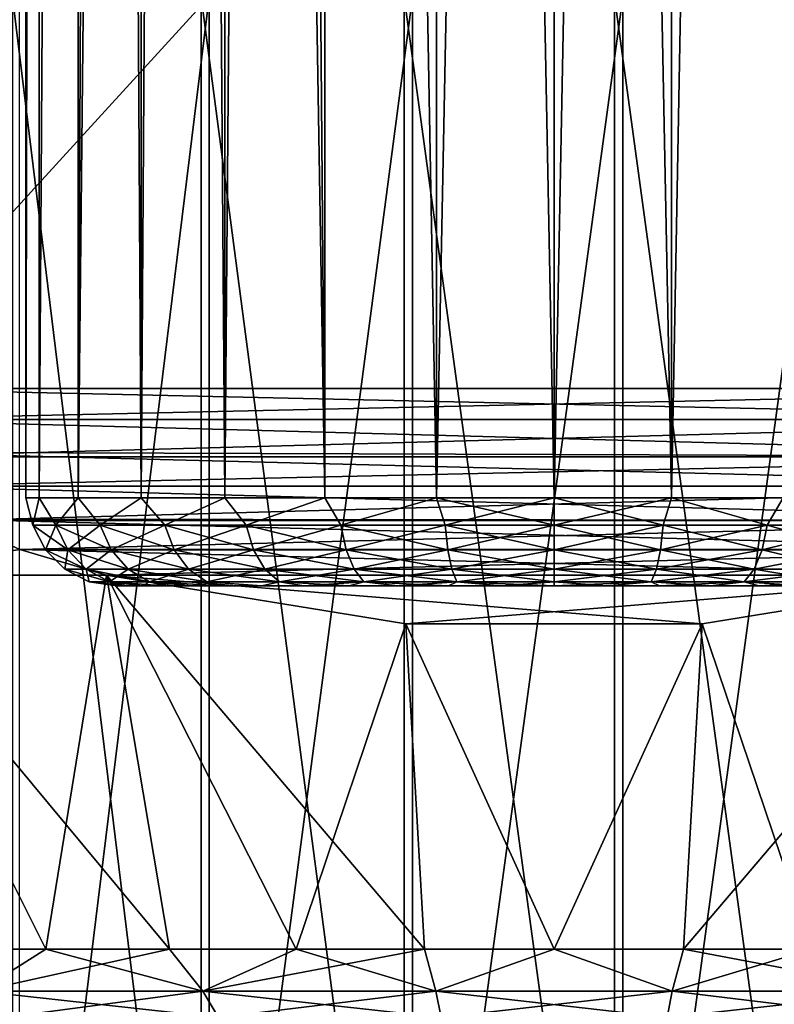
# Model space of a CAD drawing. Header units: metres. Extents: x -109 to 109, y -917 to 389.
# Tile 584 of 656: x -6.07 to 2.5, y -102.75 to -91.57. Entities that reach past the tile are written whole.
import ezdxf

# ---------------------------------------------------------------- set-up
doc = ezdxf.new("R2010")
doc.units = ezdxf.units.M
doc.layers.add('solid_24503124_XXX_01_SW0001', color=7, linetype='CONTINUOUS')
doc.layers.add('solid_24503124_XXX_01_SW0001_01', color=7, linetype='CONTINUOUS')

msp = doc.modelspace()

# ---------------------------------------------------------------- linework, layer by layer
at = {"layer": 'solid_24503124_XXX_01_SW0001'}
for points in [[(-6, -28.400089, -103.500023), (-5.854147, -28.441481, -104.814896), (-6, -97, -103.5)], [(-5.854156, -28.441479, -102.185143), (-6, -28.400089, -103.500023), (-6, -97, -103.5)], [(-5.854156, -28.441479, -102.185143), (-6, -97, -103.5), (-5.849559, -97, -102.164841)], [(-5.854147, -28.441481, -104.814896), (-5.849559, -97, -104.835159), (-6, -97, -103.5)], [(-5.417144, -28.559076, -100.920357), (-5.854156, -28.441479, -102.185143), (-5.849559, -97, -102.164841)], [(-5.854147, -28.441481, -104.814896), (-5.417132, -28.559078, -106.079666), (-5.849559, -97, -104.835159)], [(-5.417144, -28.559076, -100.920357), (-5.849559, -97, -102.164841), (-5.405798, -97, -100.896667)], [(-5.417132, -28.559078, -106.079666), (-5.405798, -97, -106.103333), (-5.849559, -97, -104.835159)], [(-5.0917, -28.640469, -100.325951), (-5.417144, -28.559076, -100.920357), (-5.405798, -97, -100.896667)], [(-5.417132, -28.559078, -106.079666), (-5.091686, -28.640472, -106.674072), (-5.405798, -97, -106.103333)], [(-5.0917, -28.640469, -100.325951), (-5.405798, -97, -100.896667), (-4.690971, -97, -99.759041)], [(-5.091686, -28.640472, -106.674072), (-4.698759, -28.731701, -107.231178), (-5.405798, -97, -106.103333)], [(-4.698774, -28.731697, -99.768845), (-5.0917, -28.640469, -100.325951), (-4.690971, -97, -99.759041)], [(-4.698759, -28.731701, -107.231178), (-4.690971, -97, -107.240959), (-5.405798, -97, -106.103333)], [(-4.243681, -28.827967, -99.2584), (-4.698774, -28.731697, -99.768845), (-4.690971, -97, -99.759041)], [(-4.698759, -28.731701, -107.231178), (-4.243666, -28.827971, -107.741615), (-4.690971, -97, -107.240959)], [(-4.243681, -28.827967, -99.2584), (-4.690971, -97, -99.759041), (-3.740923, -97, -98.808998)], [(-4.243666, -28.827971, -107.741615), (-3.740923, -97, -108.191002), (-4.690971, -97, -107.240959)], [(-3.733536, -28.92383, -98.803116), (-4.243681, -28.827967, -99.2584), (-3.740923, -97, -98.808998)], [(-4.243666, -28.827971, -107.741615), (-3.73352, -28.923834, -108.196892), (-3.740923, -97, -108.191002)], [(-3.733536, -28.92383, -98.803116), (-3.740923, -97, -98.808998), (-2.603291, -97, -98.094177)], [(-3.73352, -28.923834, -108.196892), (-3.176704, -29.014256, -108.590042), (-3.740923, -97, -108.191002)], [(-3.17672, -29.014252, -98.409966), (-3.733536, -28.92383, -98.803116), (-2.603291, -97, -98.094177)], [(-3.176704, -29.014256, -108.590042), (-2.603291, -97, -108.905823), (-3.740923, -97, -108.191002)], [(-2.582238, -29.094414, -98.084091), (-3.17672, -29.014252, -98.409966), (-2.603291, -97, -98.094177)], [(-3.176704, -29.014256, -108.590042), (-2.582221, -29.094416, -108.915916), (-2.603291, -97, -108.905823)], [(-2.582238, -29.094414, -98.084091), (-2.603291, -97, -98.094177), (-1.335119, -97, -97.650429)], [(-2.582221, -29.094416, -108.915916), (-1.335119, -97, -109.349571), (-2.603291, -97, -108.905823)], [(-1.315703, -29.209681, -97.646034), (-2.582238, -29.094414, -98.084091), (-1.335119, -97, -97.650429)], [(-2.582221, -29.094416, -108.915916), (-1.315693, -29.209682, -109.353966), (-1.335119, -97, -109.349571)], [(-1.315703, -29.209681, -97.646034), (-1.335119, -97, -97.650429), (0, -97, -97.5)], [(-1.315693, -29.209682, -109.353966), (0, -29.25, -109.5), (-1.335119, -97, -109.349571)], [(-1.315703, -29.209681, -97.646034), (0, -97, -97.5), (0, -29.25, -97.5)], [(7.98436, -95.757362, -20.5), (-7.98436, -95.757362, -20.5), (-7.98436, -78.291649, -20.5)], [(7.98436, -78.291649, -20.5), (7.98436, -95.757362, -20.5), (-7.98436, -78.291649, -20.5)], [(-6.150934, -91.313576, -257.549255), (-6.150973, -108.828369, -257.549255), (-4.007426, -108.828369, -256.472107)], [(-4.007391, -91.313576, -256.472076), (-6.150934, -91.313576, -257.549255), (-4.007426, -108.828369, -256.472107)], [(-3.918609, -91.313576, -280.716217), (-3.918645, -108.828369, -280.716217), (-6.070023, -108.828369, -279.654755)], [(-6.069983, -91.313576, -279.654785), (-3.918609, -91.313576, -280.716217), (-6.070023, -108.828369, -279.654755)], [(-4.007391, -91.313576, -256.472076), (-4.007426, -108.828369, -256.472107), (-1.702448, -108.828369, -255.807144)], [(-1.702425, -91.313576, -255.807129), (-4.007391, -91.313576, -256.472076), (-1.702448, -108.828369, -255.807144)], [(-1.608835, -91.313576, -281.364258), (-1.608858, -108.828369, -281.364258), (-3.918645, -108.828369, -280.716217)], [(-3.918609, -91.313576, -280.716217), (-1.608835, -91.313576, -281.364258), (-3.918645, -108.828369, -280.716217)], [(0.78068, -91.313576, -281.576874), (0.78068, -108.828369, -281.576874), (-1.608858, -108.828369, -281.364258)], [(-1.608835, -91.313576, -281.364258), (0.78068, -91.313576, -281.576874), (-1.608858, -108.828369, -281.364258)], [(7.926978, -96.110008, -20.5), (-7.926974, -96.110016, -20.5), (-7.98436, -95.757362, -20.5)], [(7.98436, -95.757362, -20.5), (7.926978, -96.110008, -20.5), (-7.98436, -95.757362, -20.5)], [(7.926978, -96.110008, -20.5), (7.699233, -96.532608, -20.5), (-7.926974, -96.110016, -20.5)], [(7.699233, -96.532608, -20.5), (-7.736269, -96.482063, -20.5), (-7.926974, -96.110016, -20.5)], [(7.376829, -96.867897, -20.5), (-7.37683, -96.867897, -20.5), (-7.736269, -96.482063, -20.5)], [(7.699233, -96.532608, -20.5), (7.376829, -96.867897, -20.5), (-7.736269, -96.482063, -20.5)], [(6.797419, -97.258209, -20.5), (-6.826423, -97.242241, -20.5), (-7.37683, -96.867897, -20.5)], [(7.376829, -96.867897, -20.5), (6.797419, -97.258209, -20.5), (-7.37683, -96.867897, -20.5)], [(-5.918456, -97.309013, -102.877945), (-5.849559, -97, -102.164841), (-6, -97, -103.5)], [(-5.918456, -97.309013, -104.122055), (-6, -97, -103.5), (-5.849559, -97, -104.835159)], [(-5.918456, -97.309013, -104.122055), (-5.918456, -97.309013, -102.877945), (-6, -97, -103.5)], [(-5.918456, -97.309013, -102.877945), (-5.659791, -97.309013, -101.661026), (-5.849559, -97, -102.164841)], [(-5.659791, -97.309013, -105.338974), (-5.918456, -97.309013, -104.122055), (-5.849559, -97, -104.835159)], [(-5.659791, -97.309013, -101.661026), (-5.405798, -97, -100.896667), (-5.849559, -97, -102.164841)], [(-5.659791, -97.309013, -105.338974), (-5.849559, -97, -104.835159), (-5.405798, -97, -106.103333)], [(-5.659791, -97.309013, -101.661026), (-5.153766, -97.309013, -100.524475), (-5.405798, -97, -100.896667)], [(-5.153766, -97.309013, -106.475525), (-5.659791, -97.309013, -105.338974), (-5.405798, -97, -106.103333)], [(-5.153766, -97.309013, -100.524475), (-4.690971, -97, -99.759041), (-5.405798, -97, -100.896667)], [(-5.153766, -97.309013, -106.475525), (-5.405798, -97, -106.103333), (-4.690971, -97, -107.240959)], [(-5.153766, -97.309013, -100.524475), (-4.422497, -97.309013, -99.517967), (-4.690971, -97, -99.759041)], [(-4.422497, -97.309013, -107.482033), (-5.153766, -97.309013, -106.475525), (-4.690971, -97, -107.240959)], [(-4.422497, -97.309013, -99.517967), (-3.740923, -97, -98.808998), (-4.690971, -97, -99.759041)], [(-4.422497, -97.309013, -107.482033), (-4.690971, -97, -107.240959), (-3.740923, -97, -108.191002)], [(-4.422497, -97.309013, -99.517967), (-3.497943, -97.309013, -98.685493), (-3.740923, -97, -98.808998)], [(-3.497943, -97.309013, -108.314507), (-4.422497, -97.309013, -107.482033), (-3.740923, -97, -108.191002)], [(-3.497943, -97.309013, -98.685493), (-2.603291, -97, -98.094177), (-3.740923, -97, -98.808998)], [(-3.497943, -97.309013, -108.314507), (-3.740923, -97, -108.191002), (-2.603291, -97, -108.905823)], [(-3.497943, -97.309013, -98.685493), (-2.420513, -97.309013, -98.063438), (-2.603291, -97, -98.094177)], [(-2.420513, -97.309013, -108.936562), (-3.497943, -97.309013, -108.314507), (-2.603291, -97, -108.905823)], [(-2.420513, -97.309013, -98.063438), (-1.335119, -97, -97.650429), (-2.603291, -97, -98.094177)], [(-2.420513, -97.309013, -108.936562), (-2.603291, -97, -108.905823), (-1.335119, -97, -109.349571)], [(-2.420513, -97.309013, -98.063438), (-1.237294, -97.309013, -97.678986), (-1.335119, -97, -97.650429)], [(-1.237294, -97.309013, -109.321014), (-2.420513, -97.309013, -108.936562), (-1.335119, -97, -109.349571)], [(0, -97.309013, -97.548943), (0, -97, -97.5), (-1.335119, -97, -97.650429)], [(-1.237294, -97.309013, -97.678986), (0, -97.309013, -97.548943), (-1.335119, -97, -97.650429)], [(1.237294, -97.309013, -97.678986), (1.335119, -97, -97.650429), (0, -97, -97.5)], [(1.237294, -97.309013, -97.678986), (0, -97, -97.5), (0, -97.309013, -97.548943)], [(-6.069322, -97.584206, -20.5), (-7.900517, -97.878677, -19.588058), (-6.826423, -97.242241, -20.5)], [(-6.797419, -97.258209, 20.5), (-7.900517, -97.878677, 19.588058), (-6.069219, -97.584244, 20.5)], [(6.069219, -97.584244, -20.5), (-6.069322, -97.584206, -20.5), (-6.826423, -97.242241, -20.5)], [(6.797419, -97.258209, -20.5), (6.069219, -97.584244, -20.5), (-6.826423, -97.242241, -20.5)], [(-5.524528, -97.588036, -101.704971), (-5.659791, -97.309013, -101.661026), (-5.918456, -97.309013, -102.877945)], [(-5.777011, -97.588036, -102.892815), (-5.918456, -97.309013, -102.877945), (-5.918456, -97.309013, -104.122055)], [(-5.777011, -97.588036, -102.892815), (-5.524528, -97.588036, -101.704971), (-5.918456, -97.309013, -102.877945)], [(-5.777011, -97.588036, -104.107185), (-5.918456, -97.309013, -104.122055), (-5.659791, -97.309013, -105.338974)], [(-5.777011, -97.588036, -104.107185), (-5.777011, -97.588036, -102.892815), (-5.918456, -97.309013, -104.122055)], [(-5.524528, -97.588036, -105.295029), (-5.777011, -97.588036, -104.107185), (-5.659791, -97.309013, -105.338974)], [(-5.030596, -97.588036, -100.595581), (-5.153766, -97.309013, -100.524475), (-5.659791, -97.309013, -101.661026)], [(-5.524528, -97.588036, -101.704971), (-5.030596, -97.588036, -100.595581), (-5.659791, -97.309013, -101.661026)], [(-5.524528, -97.588036, -105.295029), (-5.659791, -97.309013, -105.338974), (-5.153766, -97.309013, -106.475525)], [(-5.030596, -97.588036, -106.404419), (-5.524528, -97.588036, -105.295029), (-5.153766, -97.309013, -106.475525)], [(-4.316803, -97.588036, -99.613136), (-4.422497, -97.309013, -99.517967), (-5.153766, -97.309013, -100.524475)], [(-5.030596, -97.588036, -100.595581), (-4.316803, -97.588036, -99.613136), (-5.153766, -97.309013, -100.524475)], [(-5.030596, -97.588036, -106.404419), (-5.153766, -97.309013, -106.475525), (-4.422497, -97.309013, -107.482033)], [(-4.316803, -97.588036, -107.386864), (-5.030596, -97.588036, -106.404419), (-4.422497, -97.309013, -107.482033)], [(-3.414346, -97.588036, -98.800552), (-3.497943, -97.309013, -98.685493), (-4.422497, -97.309013, -99.517967)], [(-4.316803, -97.588036, -99.613136), (-3.414346, -97.588036, -98.800552), (-4.422497, -97.309013, -99.517967)], [(-4.316803, -97.588036, -107.386864), (-4.422497, -97.309013, -107.482033), (-3.497943, -97.309013, -108.314507)], [(-3.414346, -97.588036, -108.199448), (-4.316803, -97.588036, -107.386864), (-3.497943, -97.309013, -108.314507)], [(-2.362665, -97.588036, -98.193367), (-2.420513, -97.309013, -98.063438), (-3.497943, -97.309013, -98.685493)], [(-3.414346, -97.588036, -98.800552), (-2.362665, -97.588036, -98.193367), (-3.497943, -97.309013, -98.685493)], [(-3.414346, -97.588036, -108.199448), (-3.497943, -97.309013, -108.314507), (-2.420513, -97.309013, -108.936562)], [(-2.362665, -97.588036, -108.806633), (-3.414346, -97.588036, -108.199448), (-2.420513, -97.309013, -108.936562)], [(-1.207724, -97.588036, -97.818108), (-1.237294, -97.309013, -97.678986), (-2.420513, -97.309013, -98.063438)], [(-2.362665, -97.588036, -98.193367), (-1.207724, -97.588036, -97.818108), (-2.420513, -97.309013, -98.063438)], [(-2.362665, -97.588036, -108.806633), (-2.420513, -97.309013, -108.936562), (-1.237294, -97.309013, -109.321014)], [(-1.207724, -97.588036, -109.181892), (-2.362665, -97.588036, -108.806633), (-1.237294, -97.309013, -109.321014)], [(0, -97.588036, -97.69117), (0, -97.309013, -97.548943), (-1.237294, -97.309013, -97.678986)], [(-1.207724, -97.588036, -97.818108), (0, -97.588036, -97.69117), (-1.237294, -97.309013, -97.678986)], [(1.207724, -97.588036, -97.818108), (0, -97.309013, -97.548943), (0, -97.588036, -97.69117)], [(1.207724, -97.588036, -97.818108), (1.237294, -97.309013, -97.678986), (0, -97.309013, -97.548943)], [(-6.069322, -97.584206, -20.5), (-5.08529, -97.878677, -20.5), (-7.900517, -97.878677, -19.588058)], [(-6.069219, -97.584244, 20.5), (-7.900517, -97.878677, 19.588058), (-5.08529, -97.878677, 20.5)], [(-6.069322, -97.584206, -20.5), (5.08529, -97.878677, -20.5), (-5.08529, -97.878677, -20.5)], [(6.069219, -97.584244, -20.5), (5.08529, -97.878677, -20.5), (-6.069322, -97.584206, -20.5)], [(-5.313816, -97.809387, -101.773438), (-5.524528, -97.588036, -101.704971), (-5.777011, -97.588036, -102.892815)], [(-5.556669, -97.809387, -102.91597), (-5.777011, -97.588036, -102.892815), (-5.777011, -97.588036, -104.107185)], [(-5.556669, -97.809387, -102.91597), (-5.313816, -97.809387, -101.773438), (-5.777011, -97.588036, -102.892815)], [(-5.556669, -97.809387, -104.08403), (-5.777011, -97.588036, -104.107185), (-5.524528, -97.588036, -105.295029)], [(-5.556669, -97.809387, -104.08403), (-5.556669, -97.809387, -102.91597), (-5.777011, -97.588036, -104.107185)], [(-5.313816, -97.809387, -105.226563), (-5.556669, -97.809387, -104.08403), (-5.524528, -97.588036, -105.295029)], [(-4.838724, -97.809387, -100.70636), (-5.030596, -97.588036, -100.595581), (-5.524528, -97.588036, -101.704971)], [(-5.313816, -97.809387, -101.773438), (-4.838724, -97.809387, -100.70636), (-5.524528, -97.588036, -101.704971)], [(-5.313816, -97.809387, -105.226563), (-5.524528, -97.588036, -105.295029), (-5.030596, -97.588036, -106.404419)], [(-4.838724, -97.809387, -106.29364), (-5.313816, -97.809387, -105.226563), (-5.030596, -97.588036, -106.404419)], [(-4.152156, -97.809387, -99.761383), (-4.316803, -97.588036, -99.613136), (-5.030596, -97.588036, -100.595581)], [(-4.838724, -97.809387, -100.70636), (-4.152156, -97.809387, -99.761383), (-5.030596, -97.588036, -100.595581)], [(-4.838724, -97.809387, -106.29364), (-5.030596, -97.588036, -106.404419), (-4.316803, -97.588036, -107.386864)], [(-4.152156, -97.809387, -107.238617), (-4.838724, -97.809387, -106.29364), (-4.316803, -97.588036, -107.386864)], [(-3.284119, -97.809387, -98.979797), (-3.414346, -97.588036, -98.800552), (-4.316803, -97.588036, -99.613136)], [(-4.152156, -97.809387, -99.761383), (-3.284119, -97.809387, -98.979797), (-4.316803, -97.588036, -99.613136)], [(-4.152156, -97.809387, -107.238617), (-4.316803, -97.588036, -107.386864), (-3.414346, -97.588036, -108.199448)], [(-3.284119, -97.809387, -108.020203), (-4.152156, -97.809387, -107.238617), (-3.414346, -97.588036, -108.199448)], [(-2.27255, -97.809387, -98.395767), (-2.362665, -97.588036, -98.193367), (-3.414346, -97.588036, -98.800552)], [(-3.284119, -97.809387, -98.979797), (-2.27255, -97.809387, -98.395767), (-3.414346, -97.588036, -98.800552)], [(-3.284119, -97.809387, -108.020203), (-3.414346, -97.588036, -108.199448), (-2.362665, -97.588036, -108.806633)], [(-2.27255, -97.809387, -108.604233), (-3.284119, -97.809387, -108.020203), (-2.362665, -97.588036, -108.806633)], [(-1.16166, -97.809387, -98.034821), (-1.207724, -97.588036, -97.818108), (-2.362665, -97.588036, -98.193367)], [(-2.27255, -97.809387, -98.395767), (-1.16166, -97.809387, -98.034821), (-2.362665, -97.588036, -98.193367)], [(-2.27255, -97.809387, -108.604233), (-2.362665, -97.588036, -108.806633), (-1.207724, -97.588036, -109.181892)], [(-1.16166, -97.809387, -108.965179), (-2.27255, -97.809387, -108.604233), (-1.207724, -97.588036, -109.181892)], [(0, -97.809387, -97.91272), (0, -97.588036, -97.69117), (-1.207724, -97.588036, -97.818108)], [(-1.16166, -97.809387, -98.034821), (0, -97.809387, -97.91272), (-1.207724, -97.588036, -97.818108)], [(1.16166, -97.809387, -98.034821), (0, -97.588036, -97.69117), (0, -97.809387, -97.91272)], [(1.16166, -97.809387, -98.034821), (1.207724, -97.588036, -97.818108), (0, -97.588036, -97.69117)], [(-7.900517, -97.878677, -19.588058), (-5.77285, -102.121323, -15.86077), (-7.133241, -102.121323, -15.297277)], [(-7.900517, -97.878677, -19.588058), (-5.08529, -97.878677, -20.5), (-5.77285, -102.121323, -15.86077)], [(-7.900517, -97.878677, 19.588058), (-5.772861, -102.121323, 15.860766), (-4.368535, -102.121323, 16.303549)], [(-5.08529, -97.878677, 20.5), (-7.900517, -97.878677, 19.588058), (-4.368535, -102.121323, 16.303549)], [(-7.900517, -97.878677, 19.588058), (-7.133252, -102.121323, 15.297273), (-5.772861, -102.121323, 15.860766)], [(-5.08529, -97.878677, -20.5), (-4.368523, -102.121323, -16.303553), (-5.77285, -102.121323, -15.86077)], [(-5.048323, -97.951347, -101.859703), (-5.313816, -97.809387, -101.773438), (-5.556669, -97.809387, -102.91597)], [(-5.279042, -97.951347, -102.945152), (-5.556669, -97.809387, -102.91597), (-5.556669, -97.809387, -104.08403)], [(-5.279042, -97.951347, -102.945152), (-5.048323, -97.951347, -101.859703), (-5.556669, -97.809387, -102.91597)], [(-5.279042, -97.951347, -104.054848), (-5.556669, -97.809387, -104.08403), (-5.313816, -97.809387, -105.226563)], [(-5.279042, -97.951347, -104.054848), (-5.279042, -97.951347, -102.945152), (-5.556669, -97.809387, -104.08403)], [(-4.596967, -97.951347, -100.84594), (-4.838724, -97.809387, -100.70636), (-5.313816, -97.809387, -101.773438)], [(-5.048323, -97.951347, -101.859703), (-4.596967, -97.951347, -100.84594), (-5.313816, -97.809387, -101.773438)], [(-5.048323, -97.951347, -105.140297), (-5.313816, -97.809387, -105.226563), (-4.838724, -97.809387, -106.29364)], [(-5.048323, -97.951347, -105.140297), (-5.279042, -97.951347, -104.054848), (-5.313816, -97.809387, -105.226563)], [(-5.08529, -97.878677, -20.5), (-2.93095, -102.121323, -16.622255), (-4.368523, -102.121323, -16.303553)], [(-5.08529, -97.878677, -20.5), (-1.682312, -98.431091, -20.5), (-2.93095, -102.121323, -16.622255)], [(-5.08529, -97.878677, -20.5), (1.682313, -98.431091, -20.5), (-1.682312, -98.431091, -20.5)], [(-1.682313, -98.431091, 20.5), (5.08529, -97.878677, 20.5), (-5.08529, -97.878677, 20.5)], [(-5.08529, -97.878677, 20.5), (-2.930962, -102.121323, 16.622253), (-1.471082, -102.121323, 16.814451)], [(-1.682313, -98.431091, 20.5), (-5.08529, -97.878677, 20.5), (-1.471082, -102.121323, 16.814451)], [(-5.08529, -97.878677, 20.5), (-4.368535, -102.121323, 16.303549), (-2.930962, -102.121323, 16.622253)], [(-4.596967, -97.951347, -106.15406), (-5.048323, -97.951347, -105.140297), (-4.838724, -97.809387, -106.29364)], [(-3.944702, -97.951347, -99.948174), (-4.152156, -97.809387, -99.761383), (-4.838724, -97.809387, -100.70636)], [(-4.596967, -97.951347, -100.84594), (-3.944702, -97.951347, -99.948174), (-4.838724, -97.809387, -100.70636)], [(-4.596967, -97.951347, -106.15406), (-4.838724, -97.809387, -106.29364), (-4.152156, -97.809387, -107.238617)], [(-3.944702, -97.951347, -107.051826), (-4.596967, -97.951347, -106.15406), (-4.152156, -97.809387, -107.238617)], [(-3.120035, -97.951347, -99.205643), (-3.284119, -97.809387, -98.979797), (-4.152156, -97.809387, -99.761383)], [(-3.944702, -97.951347, -99.948174), (-3.120035, -97.951347, -99.205643), (-4.152156, -97.809387, -99.761383)], [(-3.944702, -97.951347, -107.051826), (-4.152156, -97.809387, -107.238617), (-3.284119, -97.809387, -108.020203)], [(-3.120035, -97.951347, -107.794357), (-3.944702, -97.951347, -107.051826), (-3.284119, -97.809387, -108.020203)], [(-2.159007, -97.951347, -98.650787), (-2.27255, -97.809387, -98.395767), (-3.284119, -97.809387, -98.979797)], [(-3.120035, -97.951347, -99.205643), (-2.159007, -97.951347, -98.650787), (-3.284119, -97.809387, -98.979797)], [(-3.120035, -97.951347, -107.794357), (-3.284119, -97.809387, -108.020203), (-2.27255, -97.809387, -108.604233)], [(-2.159007, -97.951347, -108.349213), (-3.120035, -97.951347, -107.794357), (-2.27255, -97.809387, -108.604233)], [(-1.10362, -97.951347, -98.307877), (-1.16166, -97.809387, -98.034821), (-2.27255, -97.809387, -98.395767)], [(-2.159007, -97.951347, -98.650787), (-1.10362, -97.951347, -98.307877), (-2.27255, -97.809387, -98.395767)], [(-2.159007, -97.951347, -108.349213), (-2.27255, -97.809387, -108.604233), (-1.16166, -97.809387, -108.965179)], [(-1.10362, -97.951347, -108.692123), (-2.159007, -97.951347, -108.349213), (-1.16166, -97.809387, -108.965179)], [(1.682312, -98.431091, 20.5), (5.08529, -97.878677, 20.5), (-1.682313, -98.431091, 20.5)], [(0, -97.951347, -98.191879), (0, -97.809387, -97.91272), (-1.16166, -97.809387, -98.034821)], [(-1.10362, -97.951347, -98.307877), (0, -97.951347, -98.191879), (-1.16166, -97.809387, -98.034821)], [(1.10362, -97.951347, -98.307877), (0, -97.809387, -97.91272), (0, -97.951347, -98.191879)], [(1.10362, -97.951347, -98.307877), (1.16166, -97.809387, -98.034821), (0, -97.809387, -97.91272)], [(-5.279042, -97.951347, -104.054848), (-4.963647, -98, -104.101791), (-4.963641, -98, -102.898155)], [(-5.048323, -97.951347, -105.140297), (-4.963647, -98, -104.101791), (-5.279042, -97.951347, -104.054848)], [(-5.279042, -97.951347, -102.945152), (-4.963641, -98, -102.898155), (-4.855092, -98, -102.304977)], [(-5.279042, -97.951347, -104.054848), (-4.963641, -98, -102.898155), (-5.279042, -97.951347, -102.945152)], [(-5.279042, -97.951347, -102.945152), (-4.855092, -98, -102.304977), (-5.048323, -97.951347, -101.859703)], [(-5.048323, -97.951347, -105.140297), (-4.675907, -98, -105.270836), (-4.855103, -98, -104.694977)], [(-4.596967, -97.951347, -106.15406), (-4.675907, -98, -105.270836), (-5.048323, -97.951347, -105.140297)], [(-5.048323, -97.951347, -105.140297), (-4.855103, -98, -104.694977), (-4.963647, -98, -104.101791)], [(-5.048323, -97.951347, -101.859703), (-4.855092, -98, -102.304977), (-4.675893, -98, -101.729134)], [(-5.048323, -97.951347, -101.859703), (-4.675893, -98, -101.729134), (-4.428527, -98, -101.178764)], [(-5.048323, -97.951347, -101.859703), (-4.428527, -98, -101.178764), (-4.596967, -97.951347, -100.84594)], [(-4.963641, -98, -102.898155), (-4.963647, -98, -104.101791), (-4.855103, -98, -104.694977)], [(-4.855092, -98, -102.304977), (-4.963641, -98, -102.898155), (-4.855103, -98, -104.694977)], [(-4.855092, -98, -102.304977), (-4.855103, -98, -104.694977), (-4.675907, -98, -105.270836)], [(-4.675893, -98, -101.729134), (-4.855092, -98, -102.304977), (-4.675907, -98, -105.270836)], [(-4.596967, -97.951347, -106.15406), (-4.428542, -98, -105.821205), (-4.675907, -98, -105.270836)], [(-4.675893, -98, -101.729134), (-4.675907, -98, -105.270836), (-4.428542, -98, -105.821205)], [(-4.428527, -98, -101.178764), (-4.675893, -98, -101.729134), (-4.428542, -98, -105.821205)], [(-4.596967, -97.951347, -106.15406), (-4.116642, -98, -106.337822), (-4.428542, -98, -105.821205)], [(-3.944702, -97.951347, -107.051826), (-4.116642, -98, -106.337822), (-4.596967, -97.951347, -106.15406)], [(-4.596967, -97.951347, -100.84594), (-4.428527, -98, -101.178764), (-4.116626, -98, -100.662155)], [(-4.596967, -97.951347, -100.84594), (-4.116626, -98, -100.662155), (-3.744529, -98, -100.186623)], [(-4.596967, -97.951347, -100.84594), (-3.744529, -98, -100.186623), (-3.944702, -97.951347, -99.948174)], [(-4.428527, -98, -101.178764), (-4.428542, -98, -105.821205), (-4.116642, -98, -106.337822)], [(-4.116626, -98, -100.662155), (-4.428527, -98, -101.178764), (-4.116642, -98, -106.337822)], [(-3.944702, -97.951347, -107.051826), (-3.744545, -98, -106.813362), (-4.116642, -98, -106.337822)], [(-4.116626, -98, -100.662155), (-4.116642, -98, -106.337822), (-3.744545, -98, -106.813362)], [(-3.744529, -98, -100.186623), (-4.116626, -98, -100.662155), (-3.744545, -98, -106.813362)], [(-3.944702, -97.951347, -107.051826), (-3.31784, -98, -107.240578), (-3.744545, -98, -106.813362)], [(-3.120035, -97.951347, -107.794357), (-3.31784, -98, -107.240578), (-3.944702, -97.951347, -107.051826)], [(-3.944702, -97.951347, -99.948174), (-3.744529, -98, -100.186623), (-3.317827, -98, -99.759415)], [(-3.944702, -97.951347, -99.948174), (-3.317827, -98, -99.759415), (-3.120035, -97.951347, -99.205643)], [(-3.744529, -98, -100.186623), (-3.744545, -98, -106.813362), (-3.31784, -98, -107.240578)], [(-3.317827, -98, -99.759415), (-3.744529, -98, -100.186623), (-3.31784, -98, -107.240578)], [(-3.120035, -97.951347, -107.794357), (-2.842472, -98, -107.613434), (-3.31784, -98, -107.240578)], [(-3.317827, -98, -99.759415), (-3.31784, -98, -107.240578), (-2.842472, -98, -107.613434)], [(-3.120035, -97.951347, -99.205643), (-3.317827, -98, -99.759415), (-2.84246, -98, -99.386559)], [(-2.84246, -98, -99.386559), (-3.317827, -98, -99.759415), (-2.842472, -98, -107.613434)], [(-2.159007, -97.951347, -108.349213), (-2.842472, -98, -107.613434), (-3.120035, -97.951347, -107.794357)], [(-3.120035, -97.951347, -99.205643), (-2.84246, -98, -99.386559), (-2.325614, -98, -99.073769)], [(-3.120035, -97.951347, -99.205643), (-2.325614, -98, -99.073769), (-2.159007, -97.951347, -98.650787)], [(-2.159007, -97.951347, -108.349213), (-2.325623, -98, -107.926224), (-2.842472, -98, -107.613434)], [(-2.84246, -98, -99.386559), (-2.842472, -98, -107.613434), (-2.325623, -98, -107.926224)], [(-2.325614, -98, -99.073769), (-2.84246, -98, -99.386559), (-2.325623, -98, -107.926224)], [(-2.159007, -97.951347, -108.349213), (-1.774565, -98, -108.174492), (-2.325623, -98, -107.926224)], [(-2.325614, -98, -99.073769), (-2.325623, -98, -107.926224), (-1.774565, -98, -108.174492)], [(-2.159007, -97.951347, -98.650787), (-2.325614, -98, -99.073769), (-1.774557, -98, -98.825508)], [(-1.774557, -98, -98.825508), (-2.325614, -98, -99.073769), (-1.774565, -98, -108.174492)], [(-1.10362, -97.951347, -108.692123), (-1.774565, -98, -108.174492), (-2.159007, -97.951347, -108.349213)], [(-2.159007, -97.951347, -98.650787), (-1.774557, -98, -98.825508), (-1.19759, -98, -98.645538)], [(-2.159007, -97.951347, -98.650787), (-1.19759, -98, -98.645538), (-1.10362, -97.951347, -98.307877)], [(-1.10362, -97.951347, -108.692123), (-1.197595, -98, -108.354462), (-1.774565, -98, -108.174492)], [(-1.774557, -98, -98.825508), (-1.774565, -98, -108.174492), (-1.197595, -98, -108.354462)], [(-1.19759, -98, -98.645538), (-1.774557, -98, -98.825508), (-1.197595, -98, -108.354462)], [(-1.10362, -97.951347, -108.692123), (-0.602924, -98, -108.463501), (-1.197595, -98, -108.354462)], [(-1.19759, -98, -98.645538), (-1.197595, -98, -108.354462), (-0.602924, -98, -108.463501)], [(-1.10362, -97.951347, -98.307877), (-1.19759, -98, -98.645538), (-0.60292, -98, -98.536499)], [(-0.60292, -98, -98.536499), (-1.19759, -98, -98.645538), (-0.602924, -98, -108.463501)], [(-1.10362, -97.951347, -98.307877), (0, -98, -98.5), (0, -97.951347, -98.191879)], [(0, -97.951347, -108.808121), (-0.602924, -98, -108.463501), (-1.10362, -97.951347, -108.692123)], [(0, -97.951347, -108.808121), (0, -98, -108.5), (-0.602924, -98, -108.463501)], [(-0.60292, -98, -98.536499), (-0.602924, -98, -108.463501), (0, -98, -108.5)], [(1.10362, -97.951347, -108.692123), (0.60292, -98, -108.463501), (0, -98, -108.5)], [(-1.682312, -98.431091, -20.5), (-1.47107, -102.121323, -16.814451), (-2.93095, -102.121323, -16.622255)], [(-1.682313, -98.431091, 20.5), (-1.471082, -102.121323, 16.814451), (-0.000006, -102.121323, 16.878679)], [(1.682312, -98.431091, 20.5), (-1.682313, -98.431091, 20.5), (-0.000006, -102.121323, 16.878679)], [(-1.682312, -98.431091, -20.5), (0.000006, -102.121323, -16.878679), (-1.47107, -102.121323, -16.814451)], [(-6.530507, -102.598076, 14.888056), (-5.772861, -102.121323, 15.860766), (-7.133252, -102.121323, 15.297273)], [(-6.530507, -102.598076, -14.888056), (-7.133241, -102.121323, -15.297277), (-5.77285, -102.121323, -15.86077)], [(-6.530507, -102.598076, -14.888056), (-5.77285, -102.121323, -15.86077), (-4.368523, -102.121323, -16.303553)], [(-6.530507, -102.598076, -14.888056), (-4.368523, -102.121323, -16.303553), (-3.990946, -102.598076, -15.759889)], [(-3.990946, -102.598076, 15.759889), (-5.772861, -102.121323, 15.860766), (-6.530507, -102.598076, 14.888056)], [(-3.990946, -102.598076, 15.759889), (-4.368535, -102.121323, 16.303549), (-5.772861, -102.121323, 15.860766)], [(-3.990946, -102.598076, 15.759889), (-2.930962, -102.121323, 16.622253), (-4.368535, -102.121323, 16.303549)], [(-3.990946, -102.598076, -15.759889), (-4.368523, -102.121323, -16.303553), (-2.93095, -102.121323, -16.622255)], [(-3.990946, -102.598076, -15.759889), (-2.93095, -102.121323, -16.622255), (-1.47107, -102.121323, -16.814451)], [(-3.990946, -102.598076, -15.759889), (-1.47107, -102.121323, -16.814451), (-1.342522, -102.598076, -16.201832)], [(-1.342522, -102.598076, 16.201832), (-2.930962, -102.121323, 16.622253), (-3.990946, -102.598076, 15.759889)], [(-1.342522, -102.598076, 16.201832), (-1.471082, -102.121323, 16.814451), (-2.930962, -102.121323, 16.622253)], [(-1.342522, -102.598076, 16.201832), (-0.000006, -102.121323, 16.878679), (-1.471082, -102.121323, 16.814451)], [(1.342522, -102.598076, 16.201832), (-0.000006, -102.121323, 16.878679), (-1.342522, -102.598076, 16.201832)], [(1.342522, -102.598076, 16.201832), (1.47107, -102.121323, 16.814451), (-0.000006, -102.121323, 16.878679)], [(-6.530507, -102.598076, -14.888056), (-3.990946, -102.598076, -15.759889), (-6.239558, -102.89798, -14.22476)], [(-6.530507, -102.598076, 14.888056), (-6.239558, -102.89798, 14.22476), (-3.81314, -102.89798, 15.057751)], [(-3.990946, -102.598076, 15.759889), (-6.530507, -102.598076, 14.888056), (-3.81314, -102.89798, 15.057751)], [(-3.990946, -102.598076, -15.759889), (-3.81314, -102.89798, -15.057751), (-6.239558, -102.89798, -14.22476)], [(-3.990946, -102.598076, -15.759889), (-1.342522, -102.598076, -16.201832), (-3.81314, -102.89798, -15.057751)], [(-3.990946, -102.598076, 15.759889), (-3.81314, -102.89798, 15.057751), (-1.28271, -102.89798, 15.480004)], [(-1.342522, -102.598076, 16.201832), (-3.990946, -102.598076, 15.759889), (-1.28271, -102.89798, 15.480004)], [(-1.342522, -102.598076, -16.201832), (-1.28271, -102.89798, -15.480004), (-3.81314, -102.89798, -15.057751)], [(-1.342522, -102.598076, -16.201832), (1.342522, -102.598076, -16.201832), (-1.28271, -102.89798, -15.480004)], [(1.342522, -102.598076, -16.201832), (1.28271, -102.89798, -15.480004), (-1.28271, -102.89798, -15.480004)]]:
    msp.add_3dface(points, dxfattribs=at)
at = {"layer": 'solid_24503124_XXX_01_SW0001_01'}
for points in [[(2.582089, -29.094433, -98.084023), (1.31566, -29.209684, -97.646027), (1.335119, -97, -97.650429)], [(1.315669, -29.209684, -109.353973), (2.582104, -29.094431, -108.91597), (1.335119, -97, -109.349571)], [(2.582104, -29.094431, -108.91597), (2.603291, -97, -108.905823), (1.335119, -97, -109.349571)], [(2.582089, -29.094433, -98.084023), (1.335119, -97, -97.650429), (2.603291, -97, -98.094177)], [(-1.335119, -97, -109.349571), (0, -29.25, -109.5), (0, -97, -109.5)], [(1.315669, -29.209684, -109.353973), (0, -97, -109.5), (0, -29.25, -109.5)], [(1.315669, -29.209684, -109.353973), (1.335119, -97, -109.349571), (0, -97, -109.5)], [(1.31566, -29.209684, -97.646027), (0, -29.25, -97.5), (1.335119, -97, -97.650429)], [(0, -29.25, -97.5), (0, -97, -97.5), (1.335119, -97, -97.650429)], [(-7.98436, -95.757362, 20.5), (7.98436, -95.757362, 20.5), (7.98436, -78.291649, 20.5)], [(-7.98436, -78.291649, 20.5), (-7.98436, -95.757362, 20.5), (7.98436, -78.291649, 20.5)], [(-1.702425, -91.313576, -255.807129), (-1.702448, -108.828369, -255.807144), (0.685469, -108.828369, -255.577042)], [(0.685469, -91.313576, -255.577042), (-1.702425, -91.313576, -255.807129), (0.685469, -108.828369, -255.577042)], [(0.685469, -91.313576, -255.577042), (0.685469, -108.828369, -255.577042), (3.075007, -108.828369, -255.789642)], [(3.074984, -91.313576, -255.789642), (0.685469, -91.313576, -255.577042), (3.075007, -108.828369, -255.789642)], [(3.168574, -91.313576, -281.346771), (3.168597, -108.828369, -281.346771), (0.78068, -108.828369, -281.576874)], [(3.168574, -91.313576, -281.346771), (0.78068, -108.828369, -281.576874), (0.78068, -91.313576, -281.576874)], [(-7.98436, -95.757362, 20.5), (-7.926978, -96.110008, 20.5), (7.98436, -95.757362, 20.5)], [(-7.926978, -96.110008, 20.5), (7.926974, -96.110016, 20.5), (7.98436, -95.757362, 20.5)], [(-7.926978, -96.110008, 20.5), (-7.699233, -96.532608, 20.5), (7.926974, -96.110016, 20.5)], [(-7.699233, -96.532608, 20.5), (7.699231, -96.532608, 20.5), (7.926974, -96.110016, 20.5)], [(-7.699233, -96.532608, 20.5), (-7.376829, -96.867897, 20.5), (7.699231, -96.532608, 20.5)], [(-7.376829, -96.867897, 20.5), (7.37683, -96.867897, 20.5), (7.699231, -96.532608, 20.5)], [(-7.376829, -96.867897, 20.5), (-6.797419, -97.258209, 20.5), (7.37683, -96.867897, 20.5)], [(-6.797419, -97.258209, 20.5), (6.79742, -97.258209, 20.5), (7.37683, -96.867897, 20.5)], [(-1.237294, -97.309013, -109.321014), (-1.335119, -97, -109.349571), (0, -97, -109.5)], [(0, -97.309013, -109.451057), (-1.237294, -97.309013, -109.321014), (0, -97, -109.5)], [(0, -97.309013, -109.451057), (0, -97, -109.5), (1.335119, -97, -109.349571)], [(1.237294, -97.309013, -109.321014), (0, -97.309013, -109.451057), (1.335119, -97, -109.349571)], [(2.420513, -97.309013, -108.936562), (1.237294, -97.309013, -109.321014), (1.335119, -97, -109.349571)], [(1.237294, -97.309013, -97.678986), (2.420513, -97.309013, -98.063438), (1.335119, -97, -97.650429)], [(2.420513, -97.309013, -108.936562), (1.335119, -97, -109.349571), (2.603291, -97, -108.905823)], [(2.420513, -97.309013, -98.063438), (2.603291, -97, -98.094177), (1.335119, -97, -97.650429)], [(3.497943, -97.309013, -108.314507), (2.420513, -97.309013, -108.936562), (2.603291, -97, -108.905823)], [(2.420513, -97.309013, -98.063438), (3.497943, -97.309013, -98.685493), (2.603291, -97, -98.094177)], [(-6.797419, -97.258209, 20.5), (-6.069219, -97.584244, 20.5), (6.79742, -97.258209, 20.5)], [(-6.069219, -97.584244, 20.5), (6.069322, -97.584206, 20.5), (6.79742, -97.258209, 20.5)], [(-1.207724, -97.588036, -109.181892), (-1.237294, -97.309013, -109.321014), (0, -97.309013, -109.451057)], [(0, -97.588036, -109.30883), (-1.207724, -97.588036, -109.181892), (0, -97.309013, -109.451057)], [(1.237294, -97.309013, -109.321014), (0, -97.588036, -109.30883), (0, -97.309013, -109.451057)], [(1.207724, -97.588036, -109.181892), (0, -97.588036, -109.30883), (1.237294, -97.309013, -109.321014)], [(1.207724, -97.588036, -109.181892), (1.237294, -97.309013, -109.321014), (2.420513, -97.309013, -108.936562)], [(2.362665, -97.588036, -108.806633), (1.207724, -97.588036, -109.181892), (2.420513, -97.309013, -108.936562)], [(1.207724, -97.588036, -97.818108), (2.362665, -97.588036, -98.193367), (1.237294, -97.309013, -97.678986)], [(2.362665, -97.588036, -98.193367), (2.420513, -97.309013, -98.063438), (1.237294, -97.309013, -97.678986)], [(2.362665, -97.588036, -108.806633), (2.420513, -97.309013, -108.936562), (3.497943, -97.309013, -108.314507)], [(3.414346, -97.588036, -108.199448), (2.362665, -97.588036, -108.806633), (3.497943, -97.309013, -108.314507)], [(2.362665, -97.588036, -98.193367), (3.414346, -97.588036, -98.800552), (2.420513, -97.309013, -98.063438)], [(3.414346, -97.588036, -98.800552), (3.497943, -97.309013, -98.685493), (2.420513, -97.309013, -98.063438)], [(-6.069219, -97.584244, 20.5), (-5.08529, -97.878677, 20.5), (6.069322, -97.584206, 20.5)], [(6.069322, -97.584206, 20.5), (-5.08529, -97.878677, 20.5), (5.08529, -97.878677, 20.5)], [(-1.16166, -97.809387, -108.965179), (-1.207724, -97.588036, -109.181892), (0, -97.588036, -109.30883)], [(0, -97.809387, -109.08728), (-1.16166, -97.809387, -108.965179), (0, -97.588036, -109.30883)], [(1.207724, -97.588036, -109.181892), (0, -97.809387, -109.08728), (0, -97.588036, -109.30883)], [(1.16166, -97.809387, -108.965179), (0, -97.809387, -109.08728), (1.207724, -97.588036, -109.181892)], [(1.16166, -97.809387, -108.965179), (1.207724, -97.588036, -109.181892), (2.362665, -97.588036, -108.806633)], [(2.27255, -97.809387, -108.604233), (1.16166, -97.809387, -108.965179), (2.362665, -97.588036, -108.806633)], [(1.16166, -97.809387, -98.034821), (2.27255, -97.809387, -98.395767), (1.207724, -97.588036, -97.818108)], [(2.27255, -97.809387, -98.395767), (2.362665, -97.588036, -98.193367), (1.207724, -97.588036, -97.818108)], [(2.27255, -97.809387, -108.604233), (2.362665, -97.588036, -108.806633), (3.414346, -97.588036, -108.199448)], [(3.284119, -97.809387, -108.020203), (2.27255, -97.809387, -108.604233), (3.414346, -97.588036, -108.199448)], [(2.27255, -97.809387, -98.395767), (3.284119, -97.809387, -98.979797), (2.362665, -97.588036, -98.193367)], [(3.284119, -97.809387, -98.979797), (3.414346, -97.588036, -98.800552), (2.362665, -97.588036, -98.193367)], [(-5.08529, -97.878677, -20.5), (5.08529, -97.878677, -20.5), (1.682313, -98.431091, -20.5)], [(-1.10362, -97.951347, -108.692123), (-1.16166, -97.809387, -108.965179), (0, -97.809387, -109.08728)], [(0, -97.951347, -108.808121), (-1.10362, -97.951347, -108.692123), (0, -97.809387, -109.08728)], [(1.16166, -97.809387, -108.965179), (0, -97.951347, -108.808121), (0, -97.809387, -109.08728)], [(1.10362, -97.951347, -108.692123), (0, -97.951347, -108.808121), (1.16166, -97.809387, -108.965179)], [(1.10362, -97.951347, -108.692123), (1.16166, -97.809387, -108.965179), (2.27255, -97.809387, -108.604233)], [(2.159007, -97.951347, -108.349213), (1.10362, -97.951347, -108.692123), (2.27255, -97.809387, -108.604233)], [(1.10362, -97.951347, -98.307877), (2.159007, -97.951347, -98.650787), (1.16166, -97.809387, -98.034821)], [(2.159007, -97.951347, -98.650787), (2.27255, -97.809387, -98.395767), (1.16166, -97.809387, -98.034821)], [(5.08529, -97.878677, -20.5), (2.930962, -102.121323, -16.622253), (1.471082, -102.121323, -16.814451)], [(1.682313, -98.431091, -20.5), (5.08529, -97.878677, -20.5), (1.471082, -102.121323, -16.814451)], [(1.682312, -98.431091, 20.5), (2.93095, -102.121323, 16.622255), (5.08529, -97.878677, 20.5)], [(2.159007, -97.951347, -108.349213), (2.27255, -97.809387, -108.604233), (3.284119, -97.809387, -108.020203)], [(3.120035, -97.951347, -107.794357), (2.159007, -97.951347, -108.349213), (3.284119, -97.809387, -108.020203)], [(2.159007, -97.951347, -98.650787), (3.120035, -97.951347, -99.205643), (2.27255, -97.809387, -98.395767)], [(3.120035, -97.951347, -99.205643), (3.284119, -97.809387, -98.979797), (2.27255, -97.809387, -98.395767)], [(-1.10362, -97.951347, -98.307877), (-0.60292, -98, -98.536499), (0, -98, -98.5)], [(-0.60292, -98, -98.536499), (0, -98, -108.5), (0, -98, -98.5)], [(0, -97.951347, -98.191879), (0, -98, -98.5), (0.602924, -98, -98.536499)], [(1.10362, -97.951347, -98.307877), (0, -97.951347, -98.191879), (0.602924, -98, -98.536499)], [(1.10362, -97.951347, -108.692123), (0, -98, -108.5), (0, -97.951347, -108.808121)], [(0.60292, -98, -108.463501), (0.602924, -98, -98.536499), (0, -98, -98.5)], [(0, -98, -108.5), (0.60292, -98, -108.463501), (0, -98, -98.5)], [(1.10362, -97.951347, -108.692123), (1.19759, -98, -108.354462), (0.60292, -98, -108.463501)], [(0.60292, -98, -108.463501), (1.19759, -98, -108.354462), (0.602924, -98, -98.536499)], [(1.10362, -97.951347, -98.307877), (0.602924, -98, -98.536499), (1.197595, -98, -98.645538)], [(1.19759, -98, -108.354462), (1.197595, -98, -98.645538), (0.602924, -98, -98.536499)], [(1.10362, -97.951347, -98.307877), (1.197595, -98, -98.645538), (1.774565, -98, -98.825508)], [(1.10362, -97.951347, -98.307877), (1.774565, -98, -98.825508), (2.159007, -97.951347, -98.650787)], [(2.159007, -97.951347, -108.349213), (1.19759, -98, -108.354462), (1.10362, -97.951347, -108.692123)], [(2.159007, -97.951347, -108.349213), (1.774557, -98, -108.174492), (1.19759, -98, -108.354462)], [(1.19759, -98, -108.354462), (1.774557, -98, -108.174492), (1.197595, -98, -98.645538)], [(1.774557, -98, -108.174492), (1.774565, -98, -98.825508), (1.197595, -98, -98.645538)], [(2.159007, -97.951347, -108.349213), (2.325614, -98, -107.926231), (1.774557, -98, -108.174492)], [(1.774557, -98, -108.174492), (2.325614, -98, -107.926231), (1.774565, -98, -98.825508)], [(2.159007, -97.951347, -98.650787), (1.774565, -98, -98.825508), (2.325623, -98, -99.073776)], [(2.325614, -98, -107.926231), (2.325623, -98, -99.073776), (1.774565, -98, -98.825508)], [(2.159007, -97.951347, -98.650787), (2.325623, -98, -99.073776), (2.842472, -98, -99.386566)], [(2.159007, -97.951347, -98.650787), (2.842472, -98, -99.386566), (3.120035, -97.951347, -99.205643)], [(3.120035, -97.951347, -107.794357), (2.325614, -98, -107.926231), (2.159007, -97.951347, -108.349213)], [(3.120035, -97.951347, -107.794357), (2.84246, -98, -107.613441), (2.325614, -98, -107.926231)], [(2.325614, -98, -107.926231), (2.84246, -98, -107.613441), (2.325623, -98, -99.073776)], [(2.84246, -98, -107.613441), (2.842472, -98, -99.386566), (2.325623, -98, -99.073776)], [(-1.682312, -98.431091, -20.5), (1.682313, -98.431091, -20.5), (0.000006, -102.121323, -16.878679)], [(1.682312, -98.431091, 20.5), (-0.000006, -102.121323, 16.878679), (1.47107, -102.121323, 16.814451)], [(1.682313, -98.431091, -20.5), (1.471082, -102.121323, -16.814451), (0.000006, -102.121323, -16.878679)], [(1.682312, -98.431091, 20.5), (1.47107, -102.121323, 16.814451), (2.93095, -102.121323, 16.622255)], [(-1.342522, -102.598076, -16.201832), (-1.47107, -102.121323, -16.814451), (0.000006, -102.121323, -16.878679)], [(-1.342522, -102.598076, -16.201832), (0.000006, -102.121323, -16.878679), (1.342522, -102.598076, -16.201832)], [(1.342522, -102.598076, -16.201832), (0.000006, -102.121323, -16.878679), (1.471082, -102.121323, -16.814451)], [(1.342522, -102.598076, -16.201832), (1.471082, -102.121323, -16.814451), (2.930962, -102.121323, -16.622253)], [(1.342522, -102.598076, -16.201832), (2.930962, -102.121323, -16.622253), (3.990946, -102.598076, -15.759889)], [(3.990946, -102.598076, 15.759889), (1.47107, -102.121323, 16.814451), (1.342522, -102.598076, 16.201832)], [(3.990946, -102.598076, 15.759889), (2.93095, -102.121323, 16.622255), (1.47107, -102.121323, 16.814451)], [(-1.342522, -102.598076, 16.201832), (-1.28271, -102.89798, 15.480004), (1.28271, -102.89798, 15.480004)], [(1.342522, -102.598076, 16.201832), (-1.342522, -102.598076, 16.201832), (1.28271, -102.89798, 15.480004)], [(3.990946, -102.598076, -15.759889), (3.81314, -102.89798, -15.057751), (1.28271, -102.89798, -15.480004)], [(1.342522, -102.598076, -16.201832), (3.990946, -102.598076, -15.759889), (1.28271, -102.89798, -15.480004)], [(1.342522, -102.598076, 16.201832), (1.28271, -102.89798, 15.480004), (3.81314, -102.89798, 15.057751)], [(3.990946, -102.598076, 15.759889), (1.342522, -102.598076, 16.201832), (3.81314, -102.89798, 15.057751)]]:
    msp.add_3dface(points, dxfattribs=at)

doc.saveas('drawing.dxf')
